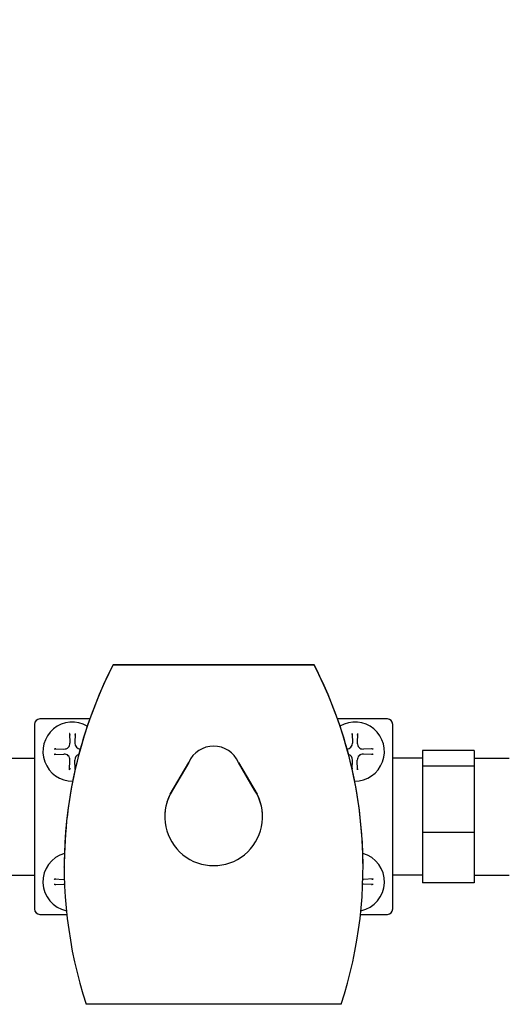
# Model space of a CAD drawing. Header units: inches. Extents: x 18 to 846, y -67 to 561.
# Tile 301 of 656: x 266.55 to 269.37, y 485.8 to 491.47. Entities that reach past the tile are written whole.
import ezdxf

# ---------------------------------------------------------------- set-up
doc = ezdxf.new("R2010")
doc.units = ezdxf.units.IN
doc.header["$LTSCALE"] = 24
doc.header["$MEASUREMENT"] = 0
doc.layers.add('Dimension (ANSI)', color=7, linetype='Continuous', lineweight=25)
doc.layers.add('Visible (ANSI)', color=7, linetype='Continuous', lineweight=30)
doc.styles.add('Note Text (ANSI)', font='tahoma.ttf')
doc.dimstyles.new('SB Fraction-16 (ANSI)', dxfattribs={"dimscale": 24, "dimtxt": 0.125, "dimasz": 0.098425, "dimexe": 0.125, "dimexo": 0.0625, "dimgap": 0.031496, "dimtad": 0, "dimtih": 1, "dimtoh": 1, "dimdec": 4, "dimrnd": 1e-08, "dimzin": 0, "dimdsep": 46, "dimlunit": 5, "dimtxsty": 'Note Text (ANSI)', "dimcen": 0.09, "dimdle": 0.393701, "dimclrd": 256, "dimclre": 256, "dimclrt": 256, "dimadec": 0, "dimazin": 3, "dimtfac": 0.96, "dimtofl": 0, "dimtmove": 0, "dimatfit": 3, "dimfxl": 1, "dimfrac": 2, "dimtolj": 1, "dimtzin": 12, "dimlwd": -1, "dimlwe": -1, "dimarcsym": 0})

# ---------------------------------------------------------------- blocks, each defined once
blk = doc.blocks.new('*D18')
at = {"layer": 'Defpoints', "color": 0, "transparency": 16777216}
for p in [(331.6784, 544.0067), (242.8595, 406.0067), (331.6784, 406.0067)]:
    blk.add_point(p, dxfattribs=at)
at = {"layer": 'Dimension (ANSI)', "transparency": 16777216}
for p, q in [((330.1784, 544.0067), (239.8595, 544.0067)), ((242.8595, 541.6445), (242.8595, 486.3311)), ((242.8595, 408.3689), (242.8595, 481.6823)), ((330.1784, 406.0067), (239.8595, 406.0067))]:
    blk.add_line(p, q, dxfattribs=at)
for points in [[(242.4658, 541.6445), (243.2532, 541.6445), (242.8595, 544.0067)], [(242.4658, 408.3689), (243.2532, 408.3689), (242.8595, 406.0067)]]:
    blk.add_solid(points, dxfattribs=at)
at = {"layer": 'Dimension (ANSI)', "transparency": 16777216, "insert": (239.783, 485.5752), "char_height": 3, "attachment_point": 1, "style": 'Note Text (ANSI)'}
blk.add_mtext('\\A1;138', dxfattribs=at)

msp = doc.modelspace()

# ---------------------------------------------------------------- linework, layer by layer
at = {"layer": 'Visible (ANSI)'}
for p, q in [((267.0914, 487.75896), (267.0914, 487.75931)), ((268.24765, 487.75931), (267.0914, 487.75931)), ((267.0914, 487.75896), (268.24765, 487.75896)), ((268.24765, 487.75896), (268.24765, 487.75931)), ((266.95616, 487.44685), (266.66927, 487.44685)), ((266.95615, 487.44682), (266.66927, 487.44682)), ((268.66977, 487.44685), (268.38288, 487.44685)), ((268.66977, 487.44682), (268.38289, 487.44682)), ((266.63827, 487.41582), (266.63827, 487.41585)), ((266.63827, 487.41582), (266.63827, 486.35282)), ((268.70077, 487.41582), (268.70077, 487.41585)), ((268.70077, 486.35282), (268.70077, 487.41582)), ((266.84038, 487.36404), (266.84231, 487.3083)), ((266.87266, 487.36404), (266.87073, 487.3083)), ((268.46638, 487.36404), (268.46831, 487.3083)), ((268.49866, 487.36404), (268.49673, 487.3083)), ((266.7518, 487.27546), (266.80754, 487.27353)), ((268.58724, 487.27546), (268.5315, 487.27353)), ((266.46702, 487.22201), (266.63827, 487.22201)), ((266.68652, 487.25932), (266.68652, 487.25932)), ((266.7518, 487.24318), (266.80754, 487.24511)), ((268.58724, 487.24318), (268.5315, 487.24511)), ((268.65252, 487.25932), (268.65252, 487.25932)), ((268.87302, 487.22201), (268.70077, 487.22201)), ((269.16902, 487.26599), (268.87302, 487.26599)), ((268.87302, 487.26599), (268.87302, 487.17463)), ((269.16902, 487.26599), (269.16902, 487.17463)), ((269.16902, 487.22201), (269.37202, 487.22201)), ((266.84038, 487.15459), (266.84231, 487.21034)), ((266.87252, 487.15867), (266.87073, 487.21034)), ((267.41952, 487.01332), (267.52636, 487.19716)), ((267.52636, 487.19718), (267.43334, 487.03712)), ((267.52636, 487.19718), (267.52636, 487.19716)), ((267.9057, 487.03712), (267.81268, 487.19718)), ((267.81268, 487.19718), (267.81268, 487.19716)), ((267.81268, 487.19716), (267.91952, 487.01332)), ((268.46652, 487.15867), (268.46831, 487.21034)), ((268.49866, 487.15459), (268.49673, 487.21034)), ((269.16902, 487.17463), (268.87302, 487.17463)), ((268.87302, 487.17463), (268.87302, 486.79315)), ((269.16902, 487.17463), (269.16902, 486.79315)), ((267.43334, 487.03712), (267.41952, 487.01335)), ((267.41952, 487.01335), (267.41952, 487.01332)), ((267.91952, 487.01335), (267.9057, 487.03712)), ((267.91952, 487.01335), (267.91952, 487.01332)), ((267.38802, 486.88396), (267.38802, 486.88393)), ((267.95102, 486.88396), (267.95102, 486.88393)), ((268.87302, 486.79315), (268.87302, 486.50302)), ((269.16902, 486.79315), (268.87302, 486.79315)), ((269.16902, 486.79315), (269.16902, 486.50302)), ((266.80924, 486.59442), (266.80924, 486.59477)), ((268.5298, 486.59442), (268.5298, 486.59477)), ((266.46702, 486.54701), (266.63827, 486.54701)), ((268.87302, 486.54701), (268.70077, 486.54701)), ((269.16902, 486.54701), (269.37202, 486.54701)), ((266.68652, 486.50932), (266.68652, 486.50932)), ((266.7518, 486.52546), (266.80754, 486.52353)), ((266.7518, 486.49318), (266.80754, 486.49511)), ((268.58724, 486.52546), (268.5315, 486.52353)), ((268.58724, 486.49318), (268.5315, 486.49511)), ((268.65252, 486.50932), (268.65252, 486.50932)), ((269.16902, 486.50302), (268.87302, 486.50302)), ((266.66927, 486.32182), (266.82389, 486.32182)), ((268.51515, 486.32182), (268.66977, 486.32182)), ((268.4039, 485.80396), (266.93515, 485.80396))]:
    msp.add_line(p, q, dxfattribs=at)
for centre, radius, start, end in [((269.35355, 486.59477), 2.5443, 152.76085, 180), ((269.35355, 486.59442), 2.5443, 152.76085, 198.10005), ((265.98549, 486.59477), 2.5443, 0, 27.23915), ((265.98549, 486.59442), 2.5443, 341.89995, 27.23915), ((266.66927, 487.41585), 0.031, 90, 180), ((266.66927, 487.41582), 0.031, 90, 180), ((268.66977, 487.41585), 0.031, 0, 90), ((268.66977, 487.41582), 0.031, 0, 90), ((266.85652, 487.25932), 0.17, 59.77305, 270.4209), ((268.48252, 487.25932), 0.17, 269.5791, 120.22695), ((266.8087, 487.30714), 0.03363, 268.02226, 1.97774), ((266.90434, 487.30714), 0.03363, 178.02226, 265.12118), ((267.66952, 487.13395), 0.1565, 23.82926, 156.17074), ((267.66952, 487.13393), 0.1565, 23.82926, 156.17074), ((268.4347, 487.30714), 0.03363, 274.87882, 1.97774), ((268.53034, 487.30714), 0.03363, 178.02226, 271.97774), ((266.8087, 487.2115), 0.03363, 358.02226, 91.97774), ((266.90434, 487.2115), 0.03363, 109.21891, 181.97774), ((268.4347, 487.2115), 0.03363, 358.02226, 70.78109), ((268.53034, 487.2115), 0.03363, 88.02226, 181.97774), ((267.66952, 486.88396), 0.2815, 147.01303, 180), ((267.66952, 486.88393), 0.2815, 152.63539, 27.36461), ((267.66952, 486.88395), 0.2815, 147.03638, 152.63539), ((267.66952, 486.88396), 0.2815, 0, 32.98697), ((267.66952, 486.88395), 0.2815, 27.36461, 32.96362), ((266.85652, 486.50932), 0.17, 105.72628, 258.18148), ((268.48252, 486.50932), 0.17, 281.81852, 74.27372), ((266.8087, 486.55714), 0.03363, 268.02226, 272.60402), ((266.8087, 486.4615), 0.03363, 85.76658, 91.97774), ((268.53034, 486.4615), 0.03363, 88.02226, 94.23342), ((268.53034, 486.55714), 0.03363, 267.39597, 271.97774), ((266.66927, 486.35282), 0.031, 180, 270), ((268.66977, 486.35282), 0.031, 270, 0)]:
    msp.add_arc(centre, radius, start, end, dxfattribs=at)
for points, knots in [([(266.84089, 487.35833), (266.84083, 487.35863), (266.84076, 487.35906), (266.84064, 487.36007), (266.84056, 487.36085), (266.84046, 487.36231), (266.84041, 487.36325), (266.84038, 487.36404)], [0.055525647, 0.055525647, 0.055525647, 0.055525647, 0.060432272, 0.060432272, 0.066454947, 0.066454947, 0.072519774, 0.072519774, 0.072519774, 0.072519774]), ([(266.87266, 487.36404), (266.87263, 487.36325), (266.87258, 487.36231), (266.87248, 487.36085), (266.87241, 487.36007), (266.87228, 487.35906), (266.87221, 487.35863), (266.87215, 487.35833)], [0.024274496, 0.024274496, 0.024274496, 0.024274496, 0.030339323, 0.030339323, 0.036361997, 0.036361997, 0.041268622, 0.041268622, 0.041268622, 0.041268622]), ([(268.46689, 487.35833), (268.46683, 487.35863), (268.46676, 487.35906), (268.46664, 487.36007), (268.46656, 487.36085), (268.46646, 487.36231), (268.46641, 487.36325), (268.46638, 487.36404)], [0.055525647, 0.055525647, 0.055525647, 0.055525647, 0.060432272, 0.060432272, 0.066454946, 0.066454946, 0.072519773, 0.072519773, 0.072519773, 0.072519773]), ([(268.49866, 487.36404), (268.49863, 487.36325), (268.49858, 487.36231), (268.49848, 487.36085), (268.49841, 487.36007), (268.49828, 487.35906), (268.49821, 487.35863), (268.49815, 487.35833)], [0.024274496, 0.024274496, 0.024274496, 0.024274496, 0.030339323, 0.030339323, 0.036361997, 0.036361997, 0.041268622, 0.041268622, 0.041268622, 0.041268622]), ([(266.7518, 487.27546), (266.75259, 487.27543), (266.75353, 487.27538), (266.75499, 487.27528), (266.75577, 487.2752), (266.75678, 487.27508), (266.75721, 487.27501), (266.75751, 487.27495)], [0.024274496, 0.024274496, 0.024274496, 0.024274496, 0.030339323, 0.030339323, 0.036361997, 0.036361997, 0.041268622, 0.041268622, 0.041268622, 0.041268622]), ([(268.58153, 487.27495), (268.58183, 487.27501), (268.58226, 487.27508), (268.58327, 487.2752), (268.58405, 487.27528), (268.58551, 487.27538), (268.58645, 487.27543), (268.58724, 487.27546)], [0.055525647, 0.055525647, 0.055525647, 0.055525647, 0.060432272, 0.060432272, 0.066454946, 0.066454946, 0.072519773, 0.072519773, 0.072519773, 0.072519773]), ([(266.75751, 487.24369), (266.75721, 487.24363), (266.75678, 487.24356), (266.75577, 487.24343), (266.75499, 487.24336), (266.75353, 487.24326), (266.75259, 487.24321), (266.7518, 487.24318)], [0.055525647, 0.055525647, 0.055525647, 0.055525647, 0.060432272, 0.060432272, 0.066454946, 0.066454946, 0.072519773, 0.072519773, 0.072519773, 0.072519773]), ([(268.58724, 487.24318), (268.58645, 487.24321), (268.58551, 487.24326), (268.58405, 487.24336), (268.58327, 487.24343), (268.58226, 487.24356), (268.58183, 487.24363), (268.58153, 487.24369)], [0.024274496, 0.024274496, 0.024274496, 0.024274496, 0.030339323, 0.030339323, 0.036361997, 0.036361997, 0.041268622, 0.041268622, 0.041268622, 0.041268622]), ([(266.84038, 487.15459), (266.84041, 487.15539), (266.84046, 487.15633), (266.84056, 487.15779), (266.84064, 487.15857), (266.84076, 487.15958), (266.84083, 487.16001), (266.84089, 487.16031)], [0.024274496, 0.024274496, 0.024274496, 0.024274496, 0.030339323, 0.030339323, 0.036361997, 0.036361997, 0.041268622, 0.041268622, 0.041268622, 0.041268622]), ([(266.87215, 487.16031), (266.87221, 487.16001), (266.87228, 487.15958), (266.87237, 487.15888), (266.8724, 487.15859), (266.87243, 487.15828)], [0.0555256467, 0.0555256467, 0.0555256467, 0.0555256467, 0.0604322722, 0.0604322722, 0.0631113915, 0.0631113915, 0.0631113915, 0.0631113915]), ([(268.46661, 487.15828), (268.46664, 487.15859), (268.46667, 487.15888), (268.46676, 487.15958), (268.46683, 487.16001), (268.46689, 487.16031)], [0.0336828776, 0.0336828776, 0.0336828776, 0.0336828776, 0.0363619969, 0.0363619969, 0.0412686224, 0.0412686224, 0.0412686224, 0.0412686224]), ([(268.49815, 487.16031), (268.49821, 487.16001), (268.49828, 487.15958), (268.49841, 487.15857), (268.49848, 487.15779), (268.49858, 487.15633), (268.49863, 487.15539), (268.49866, 487.15459)], [0.055525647, 0.055525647, 0.055525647, 0.055525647, 0.060432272, 0.060432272, 0.066454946, 0.066454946, 0.072519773, 0.072519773, 0.072519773, 0.072519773]), ([(266.7518, 486.52546), (266.75259, 486.52543), (266.75353, 486.52538), (266.75499, 486.52528), (266.75577, 486.5252), (266.75678, 486.52508), (266.75721, 486.52501), (266.75751, 486.52495)], [0.024274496, 0.024274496, 0.024274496, 0.024274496, 0.030339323, 0.030339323, 0.036361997, 0.036361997, 0.041268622, 0.041268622, 0.041268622, 0.041268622]), ([(266.75751, 486.49369), (266.75721, 486.49363), (266.75678, 486.49356), (266.75577, 486.49343), (266.75499, 486.49336), (266.75353, 486.49326), (266.75259, 486.49321), (266.7518, 486.49318)], [0.055525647, 0.055525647, 0.055525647, 0.055525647, 0.060432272, 0.060432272, 0.066454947, 0.066454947, 0.072519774, 0.072519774, 0.072519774, 0.072519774]), ([(268.58153, 486.52495), (268.58183, 486.52501), (268.58226, 486.52508), (268.58327, 486.5252), (268.58405, 486.52528), (268.58551, 486.52538), (268.58645, 486.52543), (268.58724, 486.52546)], [0.055525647, 0.055525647, 0.055525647, 0.055525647, 0.060432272, 0.060432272, 0.066454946, 0.066454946, 0.072519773, 0.072519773, 0.072519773, 0.072519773]), ([(268.58724, 486.49318), (268.58645, 486.49321), (268.58551, 486.49326), (268.58405, 486.49336), (268.58327, 486.49343), (268.58226, 486.49356), (268.58183, 486.49363), (268.58153, 486.49369)], [0.024274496, 0.024274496, 0.024274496, 0.024274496, 0.030339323, 0.030339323, 0.036361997, 0.036361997, 0.041268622, 0.041268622, 0.041268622, 0.041268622])]:
    msp.add_open_spline(points, degree=3, knots=knots, dxfattribs=at)
for points, weights in [([(266.84089, 487.35833), (266.84131, 487.35637), (266.84171, 487.35449)], [1.00325611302, 1.00690439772, 1.01017126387]), ([(266.87133, 487.35449), (266.87173, 487.35637), (266.87215, 487.35833)], [1.01017126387, 1.00690439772, 1.00325611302]), ([(268.46689, 487.35833), (268.46731, 487.35637), (268.46771, 487.35449)], [1.00325611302, 1.00690439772, 1.01017126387]), ([(268.49733, 487.35449), (268.49773, 487.35637), (268.49815, 487.35833)], [1.01017126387, 1.00690439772, 1.00325611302]), ([(266.76135, 487.27413), (266.75947, 487.27453), (266.75751, 487.27495)], [1.01017126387, 1.00690439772, 1.00325611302]), ([(268.58153, 487.27495), (268.57957, 487.27453), (268.57769, 487.27413)], [1.00325611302, 1.00690439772, 1.01017126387]), ([(266.75751, 487.24369), (266.75947, 487.24411), (266.76135, 487.24451)], [1.00325611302, 1.00690439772, 1.01017126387]), ([(268.57769, 487.24451), (268.57957, 487.24411), (268.58153, 487.24369)], [1.01017126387, 1.00690439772, 1.00325611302]), ([(266.84171, 487.16415), (266.84131, 487.16227), (266.84089, 487.16031)], [1.01017126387, 1.00690439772, 1.00325611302]), ([(266.87215, 487.16031), (266.87173, 487.16227), (266.87133, 487.16415)], [1.00325611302, 1.00690439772, 1.01017126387]), ([(268.46771, 487.16415), (268.46731, 487.16227), (268.46689, 487.16031)], [1.01017126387, 1.00690439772, 1.00325611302]), ([(268.49815, 487.16031), (268.49773, 487.16227), (268.49733, 487.16415)], [1.00325611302, 1.00690439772, 1.01017126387]), ([(266.76135, 486.52413), (266.75947, 486.52453), (266.75751, 486.52495)], [1.01017126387, 1.00690439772, 1.00325611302]), ([(266.75751, 486.49369), (266.75947, 486.49411), (266.76135, 486.49451)], [1.00325611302, 1.00690439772, 1.01017126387]), ([(268.58153, 486.52495), (268.57957, 486.52453), (268.57769, 486.52413)], [1.00325611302, 1.00690439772, 1.01017126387]), ([(268.57769, 486.49451), (268.57957, 486.49411), (268.58153, 486.49369)], [1.01017126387, 1.00690439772, 1.00325611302])]:
    msp.add_rational_spline(points, weights, degree=2, dxfattribs=at)

# ---------------------------------------------------------------- dimensions: what is measured, and where the dimension line sits
at = {"layer": 'Dimension (ANSI)'}
dim = msp.add_linear_dim(base=(242.85953, 406.00673), p1=(331.67843, 544.00673), p2=(331.67843, 406.00673), angle=90, dimstyle='SB Fraction-16 (ANSI)', override={"dimgap": 0.031496, "dimdec": 4, "dimtol": 0, "dimlim": 0, "dimtp": 0, "dimtm": 0, "dimtdec": 2, "dimatfit": 1}, dxfattribs=at)
dim.commit()
dim.dimension.update_dxf_attribs({"geometry": '*D18', "text_midpoint": (242.85953, 484.00673), "dimtype": 160})

doc.saveas('drawing.dxf')
